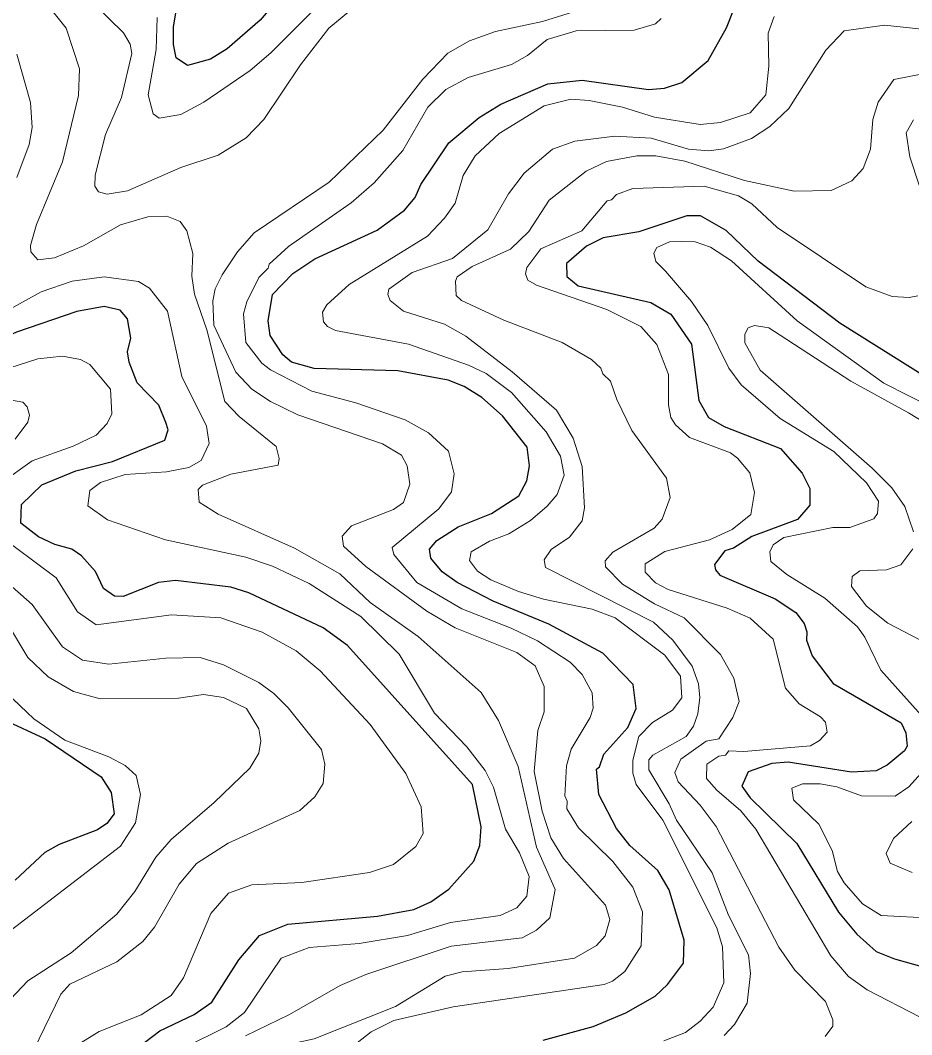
# Model space of a CAD drawing. Extents: x 673.6 to 698.9, y 7012 to 7040.1.
# Drawn here: x 689.342 to 690.532, y 7017.595 to 7018.948 of the extents above; entities that cross this region are included whole.
import ezdxf

# ---------------------------------------------------------------- set-up
doc = ezdxf.new("R2010")
doc.units = 0
doc.header["$LTSCALE"] = 0.032
doc.layers.add('1', color=7, linetype='Continuous', lineweight=25)
doc.layers.add('2', color=7, linetype='Continuous', lineweight=13)

msp = doc.modelspace()

# ---------------------------------------------------------------- linework, layer by layer
at = {"layer": '1'}
for points in [[(689.7386, 7019.0372), (689.6625, 7018.948), (689.6185, 7018.9098), (689.5962, 7018.896), (689.5655, 7018.8875), (689.5505, 7018.898), (689.5466, 7018.9155), (689.5466, 7018.9392), (689.558, 7019.0058)], [(690.04, 7017.588), (690.107, 7017.6059), (690.1505, 7017.6245), (690.1894, 7017.6465), (690.2058, 7017.6621), (690.2273, 7017.6907), (690.2284, 7017.7213), (690.208, 7017.7884), (690.1931, 7017.8139), (690.1557, 7017.8473), (690.1377, 7017.8703), (690.1143, 7017.9153), (690.1112, 7017.9493), (690.1151, 7017.9523), (690.1212, 7017.9694), (690.1531, 7018.0049), (690.1643, 7018.03), (690.1603, 7018.062), (690.1198, 7018.1041), (690.0475, 7018.1427), (689.9735, 7018.1732), (689.9254, 7018.198), (689.9052, 7018.2126), (689.8901, 7018.2306), (689.8885, 7018.2428), (689.8983, 7018.2541), (689.9265, 7018.2725), (689.9713, 7018.2901), (690.0077, 7018.3138), (690.0181, 7018.3337), (690.0218, 7018.354), (690.0188, 7018.3788), (689.986, 7018.4204), (689.9582, 7018.445), (689.9348, 7018.4596), (689.9134, 7018.4679), (689.846, 7018.4803), (689.7343, 7018.4836), (689.7041, 7018.4921), (689.6926, 7018.502), (689.6756, 7018.5276), (689.6731, 7018.5473), (689.6789, 7018.5825), (689.706, 7018.6101), (689.7353, 7018.6298), (689.8185, 7018.6682), (689.8552, 7018.6946), (689.8693, 7018.7117), (689.8767, 7018.729), (689.9141, 7018.7847), (689.9546, 7018.8183), (689.9835, 7018.8361), (690.0465, 7018.8633), (690.0923, 7018.8681), (690.1805, 7018.8559), (690.2019, 7018.8575), (690.2253, 7018.865), (690.2603, 7018.8944), (690.2849, 7018.938), (690.3026, 7018.9832)], [(690.6211, 7018.4279), (690.436, 7018.5442), (690.3271, 7018.6268), (690.2844, 7018.6676), (690.2498, 7018.6871), (690.2319, 7018.6874), (690.1678, 7018.6657), (690.1202, 7018.6578), (690.0979, 7018.6466), (690.0711, 7018.6236), (690.0718, 7018.6061), (690.0867, 7018.5939), (690.1839, 7018.5715), (690.2104, 7018.5561), (690.2382, 7018.5159), (690.248, 7018.4409), (690.2605, 7018.4183), (690.2816, 7018.4062), (690.3568, 7018.3767), (690.3855, 7018.3439), (690.3958, 7018.3234), (690.3961, 7018.3013), (690.3794, 7018.2821), (690.3185, 7018.2594), (690.2942, 7018.2442), (690.2824, 7018.2404), (690.2689, 7018.2221), (690.27, 7018.2152), (690.2757, 7018.2081), (690.3498, 7018.1764), (690.3771, 7018.1584), (690.3883, 7018.1435), (690.392, 7018.1322), (690.3916, 7018.1212), (690.3989, 7018.1004), (690.4269, 7018.0635), (690.5177, 7018.011), (690.5241, 7017.9978), (690.5259, 7017.9799), (690.5221, 7017.9735), (690.4992, 7017.9547), (690.4846, 7017.9471), (690.4517, 7017.9454), (690.3668, 7017.9584), (690.3453, 7017.957), (690.3135, 7017.9459), (690.3052, 7017.9264), (690.3163, 7017.9111), (690.3787, 7017.85), (690.4343, 7017.7585), (690.4586, 7017.7293), (690.4845, 7017.7061), (690.5089, 7017.6961), (690.5737, 7017.6783)], [(689.4545, 7018.5665), (689.4176, 7018.5595), (689.3375, 7018.532), (689.2389, 7018.4876), (689.1785, 7018.4668), (689.141, 7018.4599)], [(689.4632, 7017.5507), (689.5284, 7017.6002), (689.5745, 7017.622), (689.598, 7017.6386), (689.6339, 7017.695), (689.6616, 7017.7276), (689.6994, 7017.7424), (689.8189, 7017.7531), (689.8674, 7017.7623), (689.89, 7017.7724), (689.9144, 7017.789), (689.9476, 7017.8266), (689.9557, 7017.8476), (689.9574, 7017.8722), (689.9458, 7017.9289), (689.7788, 7018.1141), (689.7467, 7018.1378), (689.6472, 7018.1844), (689.6234, 7018.192), (689.5496, 7018.2008), (689.5269, 7018.1984), (689.4795, 7018.1797), (689.4681, 7018.1798), (689.4535, 7018.1904), (689.4426, 7018.2127), (689.4241, 7018.2337), (689.4112, 7018.2426), (689.3884, 7018.2488), (689.3666, 7018.2589), (689.3433, 7018.2775), (689.3441, 7018.3022), (689.371, 7018.3285), (689.4164, 7018.3471), (689.4656, 7018.3594), (689.5353, 7018.3882), (689.5397, 7018.4019), (689.5366, 7018.4114), (689.5273, 7018.4349), (689.4982, 7018.4647), (689.4875, 7018.4919), (689.4856, 7018.5057), (689.4898, 7018.5242), (689.4856, 7018.55), (689.4757, 7018.5616), (689.4545, 7018.5665)], [(689.3198, 7018.0155), (689.3757, 7017.9899), (689.4503, 7017.9389), (689.4635, 7017.9182), (689.4675, 7017.8897), (689.4579, 7017.8766), (689.4455, 7017.8685), (689.3941, 7017.8486), (689.3753, 7017.8383), (689.3356, 7017.801)]]:
    msp.add_lwpolyline(points, dxfattribs=at)
at = {"layer": '2'}
for points in [[(689.8023, 7019.0303), (689.6767, 7018.9046)], [(689.8356, 7019.0052), (689.7539, 7018.9375), (689.7163, 7018.8886), (689.6675, 7018.8159), (689.6438, 7018.7912), (689.6064, 7018.7683), (689.5565, 7018.7515), (689.4853, 7018.7206), (689.4582, 7018.7162), (689.4468, 7018.7194), (689.4417, 7018.7267), (689.4422, 7018.7415), (689.456, 7018.7956), (689.4774, 7018.8449), (689.4913, 7018.9039), (689.4889, 7018.9163), (689.4803, 7018.9313), (689.4416, 7018.969)], [(689.5713, 7018.6069), (689.5728, 7018.6369), (689.5647, 7018.6674), (689.5558, 7018.6797), (689.5379, 7018.6867), (689.5124, 7018.6858), (689.4759, 7018.675), (689.4265, 7018.6472), (689.3879, 7018.631), (689.3657, 7018.6284), (689.3565, 7018.6391), (689.3561, 7018.6476), (689.364, 7018.6756), (689.3985, 7018.7594), (689.4201, 7018.8476), (689.4215, 7018.8834), (689.4036, 7018.9377), (689.3786, 7018.9686)], [(690.1113, 7017.7139), (690.1227, 7017.7272), (690.1291, 7017.7489), (690.1233, 7017.7678), (690.0671, 7017.8302), (690.0503, 7017.8576), (690.0388, 7017.8933), (690.0281, 7017.946), (690.0328, 7018.0007), (690.0412, 7018.0255), (690.0412, 7018.0597), (690.0293, 7018.087), (690.0051, 7018.1048), (689.9226, 7018.1378), (689.8848, 7018.16), (689.8035, 7018.2194), (689.7738, 7018.2465), (689.7717, 7018.2598), (689.7843, 7018.2739), (689.8405, 7018.2954), (689.8536, 7018.3051), (689.8621, 7018.3295), (689.8588, 7018.3538), (689.8511, 7018.3679), (689.8259, 7018.3833), (689.7129, 7018.4218), (689.6761, 7018.4394), (689.6515, 7018.4559), (689.6299, 7018.4786), (689.6008, 7018.5412), (689.5992, 7018.5737), (689.6026, 7018.5898), (689.6116, 7018.6087), (689.6324, 7018.6391), (689.6545, 7018.6646), (689.7547, 7018.7321), (689.8265, 7018.8014), (689.8794, 7018.8693), (689.9127, 7018.904), (689.9418, 7018.9208), (689.9764, 7018.9329), (690.0393, 7018.9462), (690.1135, 7018.9693)], [(689.5197, 7018.8231), (689.5131, 7018.8486), (689.5235, 7018.909), (689.525, 7018.9516)], [(689.7669, 7017.5645), (689.8105, 7017.599), (689.841, 7017.6142), (689.9199, 7017.6323), (690.1213, 7017.6622), (690.1326, 7017.6666), (690.1491, 7017.6794), (690.1707, 7017.7137), (690.1727, 7017.7588), (690.1595, 7017.7917), (690.1332, 7017.8262), (690.0873, 7017.8712), (690.0718, 7017.8963), (690.0723, 7017.9067), (690.0691, 7017.9136), (690.071, 7017.9535), (690.0776, 7017.9761), (690.1026, 7018.0182), (690.107, 7018.0308), (690.1054, 7018.051), (690.0923, 7018.0757), (690.0763, 7018.0918), (690.0326, 7018.1202), (689.9972, 7018.1375), (689.9315, 7018.163), (689.8714, 7018.1982), (689.8408, 7018.2354), (689.8384, 7018.2451), (689.901, 7018.2965), (689.9177, 7018.3192), (689.9211, 7018.3431), (689.9138, 7018.3734), (689.887, 7018.3979), (689.8558, 7018.4153), (689.7903, 7018.4377), (689.7315, 7018.4535), (689.6763, 7018.4817), (689.6646, 7018.4905), (689.6434, 7018.5185), (689.6403, 7018.5563), (689.6445, 7018.5726), (689.6607, 7018.6051), (689.673, 7018.6176), (689.6743, 7018.6227), (689.7004, 7018.6465), (689.7838, 7018.7044), (689.8147, 7018.7312), (689.8528, 7018.7743), (689.8862, 7018.8323), (689.9103, 7018.8556), (689.9401, 7018.8718), (689.9979, 7018.8892), (690.0191, 7018.9011), (690.0454, 7018.9223), (690.084, 7018.9339), (690.1616, 7018.9348), (690.1899, 7018.9432), (690.1974, 7018.9504)], [(690.3482, 7018.9531), (690.3404, 7018.9309), (690.3411, 7018.8867), (690.337, 7018.8488), (690.3162, 7018.8247), (690.2765, 7018.8115), (690.2496, 7018.8091), (690.1888, 7018.8189), (690.1458, 7018.8322), (690.1013, 7018.8412), (690.0771, 7018.8427), (690.0412, 7018.8337), (689.9812, 7018.7969), (689.9493, 7018.7671), (689.9335, 7018.7412), (689.9227, 7018.704), (689.9086, 7018.6839), (689.8857, 7018.6601), (689.781, 7018.5955), (689.7516, 7018.5687), (689.7455, 7018.5588), (689.747, 7018.5458), (689.7522, 7018.5394), (689.7629, 7018.5341), (689.8604, 7018.5161), (689.9404, 7018.4881), (689.964, 7018.477), (689.9976, 7018.4515), (690.0442, 7018.3992), (690.0634, 7018.3669), (690.0682, 7018.3413), (690.0589, 7018.3155), (690.0456, 7018.2998), (690.0231, 7018.2809), (689.9942, 7018.2629), (689.9686, 7018.2534), (689.9441, 7018.239), (689.9418, 7018.2275), (689.9526, 7018.2133), (689.9701, 7018.2018), (690.0072, 7018.186), (690.0404, 7018.176), (690.1053, 7018.1627), (690.1362, 7018.151), (690.2022, 7018.1014), (690.2235, 7018.0733), (690.2253, 7018.0443), (690.2128, 7018.0278), (690.1861, 7018.0115), (690.1678, 7017.9929), (690.1597, 7017.9613), (690.1596, 7017.9438), (690.164, 7017.9286), (690.1998, 7017.8812), (690.272, 7017.7377), (690.2795, 7017.7125), (690.2813, 7017.6643), (690.2668, 7017.6317), (690.2497, 7017.6133), (690.2299, 7017.5981), (690.2011, 7017.5868)], [(690.2814, 7017.594), (690.2953, 7017.6087), (690.3124, 7017.637), (690.3166, 7017.6767), (690.3139, 7017.7017), (690.2874, 7017.7545), (690.2657, 7017.8111), (690.2178, 7017.8811), (690.2082, 7017.9029), (690.181, 7017.9483), (690.181, 7017.9615), (690.1864, 7017.968), (690.2307, 7017.9929), (690.2405, 7018.0064), (690.2465, 7018.0231), (690.249, 7018.0449), (690.2474, 7018.0629), (690.2391, 7018.0867), (690.213, 7018.1212), (690.1872, 7018.1454), (690.0431, 7018.2182), (690.0412, 7018.2283), (690.0506, 7018.2423), (690.0751, 7018.2588), (690.0922, 7018.2805), (690.0954, 7018.298), (690.0919, 7018.3528), (690.0803, 7018.3906), (690.058, 7018.4281), (689.9988, 7018.4793), (689.937, 7018.5267), (689.9085, 7018.5426), (689.8539, 7018.5601), (689.8359, 7018.5741), (689.8327, 7018.5825), (689.8341, 7018.5893), (689.8651, 7018.6116), (689.919, 7018.6302), (689.9664, 7018.6686), (689.994, 7018.7164), (690.0146, 7018.7439), (690.0524, 7018.776), (690.0824, 7018.7868), (690.1357, 7018.7935), (690.1842, 7018.7909), (690.2339, 7018.7761), (690.261, 7018.7738), (690.2806, 7018.7764), (690.318, 7018.7905), (690.3425, 7018.8062), (690.368, 7018.8302), (690.4173, 7018.9081), (690.4415, 7018.9339), (690.4956, 7018.9414), (690.5743, 7018.9332)], [(689.6767, 7018.9046), (689.649, 7018.881), (689.5871, 7018.8388), (689.5567, 7018.8223), (689.5277, 7018.8176), (689.5197, 7018.8231)], [(689.3378, 7018.7383), (689.3541, 7018.7824), (689.3582, 7018.8048), (689.3559, 7018.8382), (689.3378, 7018.9027)], [(690.5466, 7018.8764), (690.5079, 7018.8689), (690.4872, 7018.8389), (690.4801, 7018.8156), (690.4767, 7018.7762), (690.467, 7018.7502), (690.4519, 7018.7341), (690.4243, 7018.7212), (690.3749, 7018.7203), (690.3088, 7018.7344), (690.2289, 7018.7601), (690.1905, 7018.7672), (690.1649, 7018.7672), (690.1247, 7018.7596), (690.0975, 7018.7467), (690.0482, 7018.7081), (690.021, 7018.6663), (689.9967, 7018.6428), (689.9452, 7018.6196), (689.9254, 7018.606), (689.923, 7018.6002), (689.9238, 7018.581), (689.9311, 7018.5744), (689.9878, 7018.5482), (690.0656, 7018.5183), (690.1046, 7018.4956), (690.117, 7018.4842), (690.1197, 7018.4765), (690.1301, 7018.4668), (690.1384, 7018.4422), (690.1583, 7018.4011), (690.2047, 7018.3373), (690.2097, 7018.3114), (690.1987, 7018.2828), (690.188, 7018.2706), (690.133, 7018.2385), (690.1227, 7018.2271), (690.1234, 7018.2189)], [(690.5419, 7018.7282), (690.5294, 7018.766), (690.5245, 7018.798), (690.534, 7018.8151)], [(690.4102, 7018.0192), (690.3818, 7018.0363), (690.3636, 7018.0571), (690.347, 7018.1226), (690.3164, 7018.1507), (690.2858, 7018.1641), (690.2069, 7018.1888), (690.19, 7018.1978), (690.1761, 7018.212), (690.1763, 7018.223), (690.2026, 7018.2395), (690.2622, 7018.255), (690.2924, 7018.269), (690.3171, 7018.2888), (690.322, 7018.3183), (690.3157, 7018.3444), (690.2995, 7018.3641), (690.2899, 7018.3711), (690.2355, 7018.3915), (690.2166, 7018.4086), (690.2106, 7018.4183), (690.2074, 7018.4352), (690.2071, 7018.4758), (690.1919, 7018.5155), (690.1702, 7018.5395), (690.125, 7018.5625), (690.0311, 7018.5947), (690.0198, 7018.6015), (690.0165, 7018.6097), (690.0183, 7018.6184), (690.0368, 7018.6431), (690.0918, 7018.6673), (690.1255, 7018.7073), (690.1313, 7018.7087), (690.1379, 7018.7155), (690.1595, 7018.7235), (690.2549, 7018.7268), (690.3009, 7018.7137), (690.3184, 7018.7034), (690.3521, 7018.6716), (690.4704, 7018.5925), (690.5058, 7018.5798), (690.5285, 7018.5781), (690.5401, 7018.5804)], [(690.5522, 7018.0127), (690.4906, 7018.0812), (690.4693, 7018.1253), (690.4596, 7018.1391), (690.4157, 7018.1775), (690.3654, 7018.2089), (690.344, 7018.2262), (690.3424, 7018.2392), (690.347, 7018.2486), (690.361, 7018.2582), (690.4267, 7018.2715), (690.4492, 7018.2717), (690.4813, 7018.283), (690.4864, 7018.2903), (690.4874, 7018.3066), (690.4716, 7018.331), (690.4281, 7018.373), (690.3562, 7018.4169), (690.3044, 7018.462), (690.2876, 7018.484), (690.2598, 7018.5411), (690.238, 7018.573), (690.2034, 7018.6136), (690.1902, 7018.6264), (690.1877, 7018.6375), (690.1917, 7018.645), (690.2086, 7018.6524), (690.2253, 7018.6529), (690.2429, 7018.6524), (690.2632, 7018.6455), (690.2913, 7018.6272), (690.379, 7018.5472), (690.4945, 7018.464), (690.6282, 7018.3964)], [(689.684, 7018.3797), (689.6343, 7018.4198), (689.6155, 7018.4396), (689.5915, 7018.5353), (689.5748, 7018.5826), (689.5713, 7018.6069)], [(689.7944, 7017.7169), (689.8592, 7017.7274), (689.9163, 7017.7448), (689.9827, 7017.7542), (690.0048, 7017.7645), (690.0184, 7017.7801), (690.0215, 7017.8061), (690.0083, 7017.8377), (689.9899, 7017.8694), (689.9737, 7017.9251), (689.9625, 7017.9475), (689.9382, 7017.9792), (689.895, 7018.024), (689.8479, 7018.1026), (689.7966, 7018.153), (689.7278, 7018.1969), (689.6791, 7018.2202), (689.6432, 7018.2322), (689.5362, 7018.2549), (689.4587, 7018.2818), (689.4325, 7018.3004), (689.435, 7018.3211), (689.4495, 7018.3315), (689.4825, 7018.3422), (689.5375, 7018.3456), (689.5674, 7018.3515), (689.5839, 7018.3608), (689.5942, 7018.3837), (689.5908, 7018.4068), (689.5578, 7018.4729), (689.5386, 7018.5601), (689.515, 7018.5907), (689.5002, 7018.5995), (689.4545, 7018.606), (689.4117, 7018.6003), (689.3701, 7018.586), (689.3243, 7018.5607)], [(690.5342, 7018.2658), (690.5227, 7018.2995), (690.5053, 7018.3245), (690.479, 7018.3507), (690.3294, 7018.4813), (690.3092, 7018.5177), (690.3093, 7018.5296), (690.3136, 7018.5377), (690.322, 7018.5409), (690.3411, 7018.5377), (690.3563, 7018.5282), (690.4507, 7018.4665), (690.5274, 7018.4246), (690.6112, 7018.3737)], [(689.3159, 7018.3302), (689.3584, 7018.3603), (689.4131, 7018.3799), (689.4435, 7018.3947), (689.4585, 7018.4102), (689.4643, 7018.4232), (689.4627, 7018.4562), (689.4351, 7018.4888), (689.4228, 7018.4955), (689.3986, 7018.5), (689.3658, 7018.4967), (689.2767, 7018.4679)], [(689.323, 7018.4425), (689.3456, 7018.4386), (689.3515, 7018.4327), (689.3545, 7018.4215), (689.3526, 7018.4121), (689.3355, 7018.3893)], [(689.6429, 7017.5934), (689.7017, 7017.622), (689.769, 7017.6606), (689.8033, 7017.6752), (689.9175, 7017.7131), (690.0119, 7017.7245), (690.0312, 7017.7344), (690.049, 7017.751), (690.056, 7017.7889), (690.0311, 7017.8451), (690.0066, 7017.953), (689.9803, 7018.014), (689.9574, 7018.0514), (689.8734, 7018.1264), (689.8092, 7018.1717), (689.7687, 7018.2097), (689.7084, 7018.2441), (689.6064, 7018.2893), (689.5812, 7018.3054), (689.5795, 7018.3222), (689.5857, 7018.3278), (689.6234, 7018.3426), (689.6866, 7018.3547), (689.6878, 7018.3636), (689.684, 7018.3797)], [(689.414, 7017.5786), (689.4476, 7017.5993), (689.5038, 7017.6217), (689.5437, 7017.6476), (689.56, 7017.6708), (689.5965, 7017.7569), (689.6203, 7017.7838), (689.6514, 7017.795), (689.7182, 7017.7983), (689.8082, 7017.8115), (689.8402, 7017.8219), (689.8703, 7017.846), (689.8801, 7017.8635), (689.8773, 7017.8992), (689.8567, 7017.9436), (689.8093, 7018.009), (689.7427, 7018.0802), (689.7103, 7018.107), (689.6653, 7018.1321), (689.6099, 7018.1509), (689.5442, 7018.1549), (689.4434, 7018.1418), (689.4189, 7018.1593), (689.3901, 7018.2045), (689.3077, 7018.2657)], [(690.5437, 7018.1212), (690.4999, 7018.1439), (690.4716, 7018.1666), (690.4514, 7018.193), (690.4524, 7018.206), (690.4626, 7018.2138), (690.4981, 7018.2149), (690.5171, 7018.2218), (690.5333, 7018.2431)], [(690.1234, 7018.2189), (690.1458, 7018.1959), (690.1888, 7018.1699), (690.2283, 7018.151), (690.2765, 7018.1022), (690.2945, 7018.0708)], [(689.3121, 7018.2094), (689.3583, 7018.169), (689.3986, 7018.1122), (689.4253, 7018.0947), (689.4606, 7018.0892), (689.5364, 7018.0974), (689.5824, 7018.0983), (689.6136, 7018.0885), (689.6606, 7018.0649), (689.6807, 7018.0503), (689.7, 7018.0311), (689.7443, 7017.9753), (689.7487, 7017.956), (689.7467, 7017.9302), (689.7355, 7017.9124), (689.7155, 7017.8943), (689.6199, 7017.8506), (689.5775, 7017.8235), (689.5544, 7017.7957), (689.5215, 7017.7385), (689.5057, 7017.7196), (689.4712, 7017.6924), (689.4085, 7017.6625), (689.3964, 7017.649), (689.353, 7017.5593)], [(689.3292, 7017.6427), (689.3526, 7017.6668), (689.4103, 7017.7042), (689.4714, 7017.756), (689.4952, 7017.7861), (689.5234, 7017.8321), (689.5435, 7017.8553), (689.6011, 7017.9046), (689.6486, 7017.9506), (689.6607, 7017.9707), (689.6633, 7017.9872), (689.6608, 7018.003), (689.6441, 7018.03), (689.6133, 7018.045), (689.5869, 7018.0489), (689.5534, 7018.044), (689.449, 7018.043), (689.4133, 7018.0528), (689.3794, 7018.0723), (689.3524, 7018.0982), (689.3238, 7018.1457)], [(689.3175, 7017.7246), (689.4763, 7017.8464), (689.4959, 7017.8778), (689.5029, 7017.9154), (689.4969, 7017.9406), (689.4824, 7017.9543), (689.4605, 7017.9658), (689.4019, 7017.9881), (689.3606, 7018.0163), (689.2948, 7018.0787)], [(690.2945, 7018.0708), (690.3018, 7018.0393), (690.2933, 7018.0182), (690.2744, 7017.9899), (690.2576, 7017.9865), (690.2238, 7017.9626), (690.2156, 7017.9446), (690.2203, 7017.9325), (690.2497, 7017.9012), (690.2707, 7017.8727), (690.3547, 7017.7118), (690.376, 7017.6814), (690.4167, 7017.6395), (690.4264, 7017.615), (690.4266, 7017.6063), (690.4165, 7017.5927)], [(690.308, 7017.9726), (690.3966, 7017.9805), (690.4088, 7017.9877), (690.4191, 7017.9988), (690.4166, 7018.0119), (690.4102, 7018.0192)], [(690.5433, 7017.6183), (690.4724, 7017.6551), (690.4477, 7017.6729), (690.4237, 7017.7003), (690.3237, 7017.8692), (690.3039, 7017.8938), (690.2716, 7017.9213), (690.2582, 7017.9367), (690.2584, 7017.9561), (690.2743, 7017.9665), (690.2833, 7017.9679), (690.288, 7017.9739), (690.308, 7017.9726)], [(690.5593, 7017.7506), (690.4913, 7017.7541), (690.466, 7017.7698), (690.4415, 7017.7977), (690.4329, 7017.8126), (690.4258, 7017.841), (690.408, 7017.8761), (690.3743, 7017.9082), (690.3717, 7017.924), (690.386, 7017.9297), (690.4098, 7017.9297), (690.4321, 7017.9257), (690.4648, 7017.9139), (690.5096, 7017.9134), (690.528, 7017.9259), (690.5526, 7017.9526)], [(690.5323, 7017.8115), (690.5029, 7017.824), (690.4976, 7017.8368), (690.5075, 7017.8567), (690.5319, 7017.8796)], [(689.4995, 7017.5472), (689.6169, 7017.6054), (689.6414, 7017.6247), (689.6905, 7017.697), (689.7277, 7017.7112), (689.7944, 7017.7169)], [(689.843, 7017.6326), (689.9094, 7017.6732), (689.932, 7017.679), (689.9933, 7017.6832), (690.082, 7017.6971), (690.1113, 7017.7139)], [(689.3268, 7017.265), (689.3792, 7017.2956), (689.4059, 7017.3199), (689.4674, 7017.3945), (689.5271, 7017.4534), (689.5973, 7017.5375), (689.6253, 7017.557), (689.6611, 7017.5735), (689.7347, 7017.5897), (689.843, 7017.6326)]]:
    msp.add_lwpolyline(points, dxfattribs=at)

doc.saveas('drawing.dxf')
